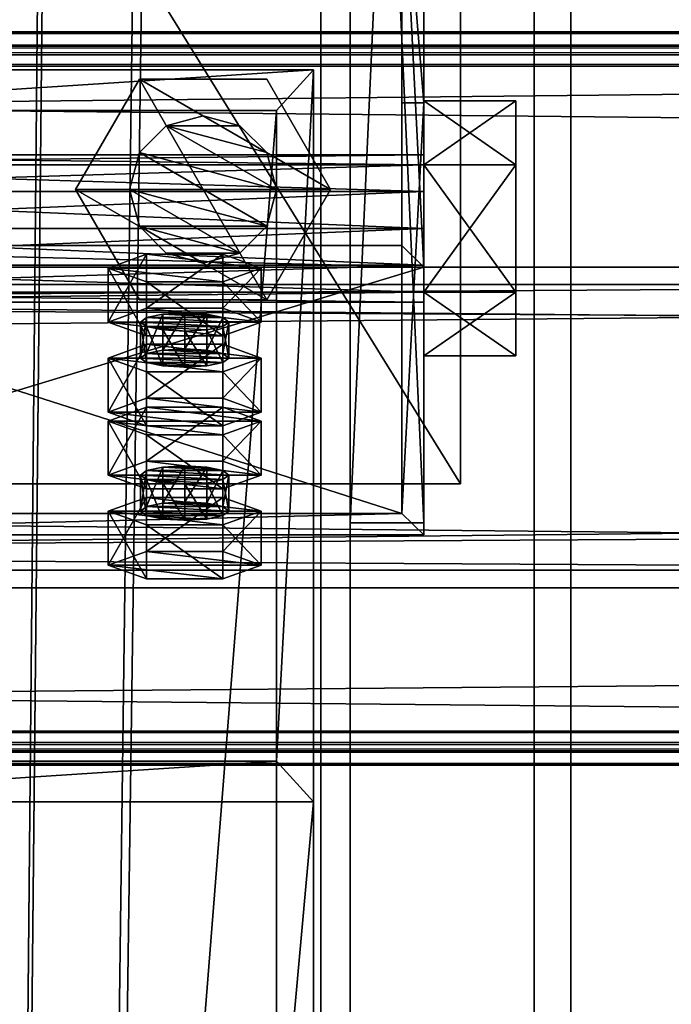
# Model space of a CAD drawing. Header units: millimetres. Extents: x -333 to 67333, y -930 to 39730.
# Tile 490 of 656: x 22305 to 22394, y 15075 to 15208. Entities that reach past the tile are written whole.
import ezdxf

# ---------------------------------------------------------------- set-up
doc = ezdxf.new("R2010")
doc.units = ezdxf.units.MM
for name, color, linetype in [('13', 7, 'Continuous'), ('4', 7, 'Continuous'), ('5', 7, 'Continuous'), ('6', 7, 'Continuous'), ('7', 7, 'Continuous'), ('95', 7, 'Continuous'), ('99', 7, 'Continuous')]:
    doc.layers.add(name, color=color, linetype=linetype)

msp = doc.modelspace()

# ---------------------------------------------------------------- meshes
at = {"layer": '13', "color": 30}
mesh = msp.add_polyface(dxfattribs=at)
corners = [(22900.01, 15203.6, 6663.84), (22900.01, 15131.21, 6648.45), (16100.01, 15131.21, 6648.45), (16100.01, 15203.6, 6663.84), (22900.01, 15172.38, 6454.78), (16100.01, 15172.38, 6454.78), (22900.01, 15111.73, 6441.89), (16100.01, 15111.73, 6441.89), (22900.01, 15109.03, 6454.61), (16100.01, 15109.03, 6454.61), (22900.01, 15107.08, 6454.19), (16100.01, 15107.08, 6454.19), (22900.01, 15110.19, 6439.52), (16100.01, 15110.19, 6439.52), (22900.01, 15174.75, 6453.24), (16100.01, 15174.75, 6453.24), (22900.01, 15133.59, 6646.91), (16100.01, 15133.59, 6646.91), (22900.01, 15202.06, 6661.47), (16100.01, 15202.06, 6661.47), (22900.01, 15204.76, 6648.75), (16100.01, 15204.76, 6648.75), (22900.01, 15206.72, 6649.17), (16100.01, 15206.72, 6649.17)]
mesh.append_faces([[corners[k] for k in face] for face in [(0, 2, 3, 3), (1, 5, 2, 2), (4, 7, 5, 5), (6, 9, 7, 7), (8, 11, 9, 9), (10, 13, 11, 11), (12, 15, 13, 13), (14, 17, 15, 15), (16, 19, 17, 17), (18, 21, 19, 19), (20, 23, 21, 21), (22, 3, 23, 23), (8, 12, 10, 10), (20, 0, 22, 22), (11, 7, 9, 9)]], dxfattribs={"vtx0": -1, "color": 30})
mesh.append_faces([[corners[k] for k in face] for face in [(12, 6, 14, 14), (14, 1, 16, 16), (16, 0, 18, 18), (18, 0, 20, 20), (3, 19, 23, 23), (19, 2, 17, 17), (17, 2, 15, 15), (15, 5, 13, 13), (13, 7, 11, 11)]], dxfattribs={"vtx0": -1, "vtx1": -1, "color": 30})
mesh.append_faces([[corners[k] for k in face] for face in [(12, 8, 6, 6), (14, 6, 4, 4), (14, 4, 1, 1), (16, 1, 0, 0), (19, 3, 2, 2), (15, 2, 5, 5), (13, 5, 7, 7)]], dxfattribs={"vtx0": -1, "vtx2": -1, "vtx3": -1, "color": 30})
mesh.append_faces([[corners[k] for k in face] for face in [(21, 23, 19, 19)]], dxfattribs={"vtx1": -1, "color": 30})
mesh.append_faces([[corners[k] for k in face] for face in [(0, 1, 2, 2), (1, 4, 5, 5), (4, 6, 7, 7), (6, 8, 9, 9), (8, 10, 11, 11), (10, 12, 13, 13), (12, 14, 15, 15), (14, 16, 17, 17), (16, 18, 19, 19), (18, 20, 21, 21), (20, 22, 23, 23), (22, 0, 3, 3)]], dxfattribs={"vtx2": -1, "vtx3": -1, "color": 30})
mesh = msp.add_polyface(dxfattribs=at)
corners = [(28500.01, 15203.6, 6663.84), (28500.01, 15131.21, 6648.45), (21700.01, 15131.21, 6648.45), (21700.01, 15203.6, 6663.84), (28500.01, 15172.38, 6454.78), (21700.01, 15172.38, 6454.78), (28500.01, 15111.73, 6441.89), (21700.01, 15111.73, 6441.89), (28500.01, 15109.03, 6454.61), (21700.01, 15109.03, 6454.61), (28500.01, 15107.08, 6454.19), (21700.01, 15107.08, 6454.19), (28500.01, 15110.19, 6439.52), (21700.01, 15110.19, 6439.52), (28500.01, 15174.75, 6453.24), (21700.01, 15174.75, 6453.24), (28500.01, 15133.59, 6646.91), (21700.01, 15133.59, 6646.91), (28500.01, 15202.06, 6661.47), (21700.01, 15202.06, 6661.47), (28500.01, 15204.76, 6648.75), (21700.01, 15204.76, 6648.75), (28500.01, 15206.72, 6649.17), (21700.01, 15206.72, 6649.17)]
mesh.append_faces([[corners[k] for k in face] for face in [(0, 2, 3, 3), (1, 5, 2, 2), (4, 7, 5, 5), (6, 9, 7, 7), (8, 11, 9, 9), (10, 13, 11, 11), (12, 15, 13, 13), (14, 17, 15, 15), (16, 19, 17, 17), (18, 21, 19, 19), (20, 23, 21, 21), (22, 3, 23, 23), (6, 10, 8, 8), (20, 0, 22, 22), (11, 7, 9, 9), (23, 19, 21, 21)]], dxfattribs={"vtx0": -1, "color": 30})
mesh.append_faces([[corners[k] for k in face] for face in [(12, 6, 14, 14), (14, 1, 16, 16), (16, 0, 18, 18), (18, 0, 20, 20), (3, 19, 23, 23), (19, 2, 17, 17), (17, 2, 15, 15), (15, 5, 13, 13), (13, 7, 11, 11)]], dxfattribs={"vtx0": -1, "vtx1": -1, "color": 30})
mesh.append_faces([[corners[k] for k in face] for face in [(6, 12, 10, 10), (14, 6, 4, 4), (14, 4, 1, 1), (16, 1, 0, 0), (19, 3, 2, 2), (15, 2, 5, 5), (13, 5, 7, 7)]], dxfattribs={"vtx0": -1, "vtx2": -1, "vtx3": -1, "color": 30})
mesh.append_faces([[corners[k] for k in face] for face in [(0, 1, 2, 2), (1, 4, 5, 5), (4, 6, 7, 7), (6, 8, 9, 9), (8, 10, 11, 11), (10, 12, 13, 13), (12, 14, 15, 15), (14, 16, 17, 17), (16, 18, 19, 19), (18, 20, 21, 21), (20, 22, 23, 23), (22, 0, 3, 3)]], dxfattribs={"vtx2": -1, "vtx3": -1, "color": 30})
at = {"layer": '4', "color": 171}
mesh = msp.add_polyface(dxfattribs=at)
corners = [(22340, 14113.33, 5199.43), (22260, 14113.33, 5199.43), (22260, 15107.66, 3080), (22340, 15107.66, 3080), (22260, 14185.75, 5233.41), (22260, 15196.03, 3080), (22340, 14185.75, 5233.41), (22340, 15196.03, 3080), (22345, 14108.8, 5197.31), (22345, 14190.28, 5235.53), (22345, 15201.55, 3080), (22345, 15102.14, 3080), (22255, 14190.28, 5235.53), (22255, 15201.55, 3080), (22255, 14108.8, 5197.31), (22255, 15102.14, 3080)]
mesh.append_faces([[corners[k] for k in face] for face in [(0, 2, 3, 3), (1, 5, 2, 2), (4, 7, 5, 5), (6, 3, 7, 7), (8, 10, 11, 11), (9, 13, 10, 10), (12, 15, 13, 13), (14, 11, 15, 15)]], dxfattribs={"vtx0": -1, "color": 171})
mesh.append_faces([[corners[k] for k in face] for face in [(9, 6, 12, 12), (6, 8, 0, 0), (0, 8, 1, 1), (12, 4, 14, 14), (4, 12, 6, 6), (14, 1, 8, 8), (11, 3, 15, 15), (3, 10, 7, 7), (7, 10, 5, 5), (15, 2, 13, 13), (2, 15, 3, 3), (13, 5, 10, 10)]], dxfattribs={"vtx0": -1, "vtx1": -1, "color": 171})
mesh.append_faces([[corners[k] for k in face] for face in [(6, 9, 8, 8), (14, 4, 1, 1), (3, 11, 10, 10), (13, 2, 5, 5)]], dxfattribs={"vtx0": -1, "vtx2": -1, "vtx3": -1, "color": 171})
mesh.append_faces([[corners[k] for k in face] for face in [(0, 1, 2, 2), (1, 4, 5, 5), (4, 6, 7, 7), (6, 0, 3, 3), (8, 9, 10, 10), (9, 12, 13, 13), (12, 14, 15, 15), (14, 8, 11, 11)]], dxfattribs={"vtx2": -1, "vtx3": -1, "color": 171})
at = {"layer": '5', "color": 131}
mesh = msp.add_polyface(dxfattribs=at)
corners = [(22346, 9415, 2984), (22254, 9415, 2984), (22254, 19384.97, 2984), (22346, 19384.97, 2984), (22254, 9415, 3076), (22254, 19384.97, 3076), (22346, 9415, 3076), (22346, 19384.97, 3076), (22350, 9415, 2980), (22350, 9415, 3080), (22350, 19384.97, 3080), (22350, 19384.97, 2980), (22250, 9415, 3080), (22250, 19384.97, 3080), (22250, 9415, 2980), (22250, 19384.97, 2980)]
mesh.append_faces([[corners[k] for k in face] for face in [(0, 2, 3, 3), (1, 5, 2, 2), (4, 7, 5, 5), (6, 3, 7, 7), (8, 10, 11, 11), (9, 13, 10, 10), (12, 15, 13, 13), (14, 11, 15, 15)]], dxfattribs={"vtx0": -1, "color": 131})
mesh.append_faces([[corners[k] for k in face] for face in [(9, 6, 12, 12), (6, 8, 0, 0), (0, 8, 1, 1), (12, 4, 14, 14), (4, 12, 6, 6), (14, 1, 8, 8), (11, 3, 15, 15), (3, 10, 7, 7), (7, 10, 5, 5), (15, 2, 13, 13), (2, 15, 3, 3), (13, 5, 10, 10)]], dxfattribs={"vtx0": -1, "vtx1": -1, "color": 131})
mesh.append_faces([[corners[k] for k in face] for face in [(6, 9, 8, 8), (14, 4, 1, 1), (3, 11, 10, 10), (13, 2, 5, 5)]], dxfattribs={"vtx0": -1, "vtx2": -1, "vtx3": -1, "color": 131})
mesh.append_faces([[corners[k] for k in face] for face in [(0, 1, 2, 2), (1, 4, 5, 5), (4, 6, 7, 7), (6, 0, 3, 3), (8, 9, 10, 10), (9, 12, 13, 13), (12, 14, 15, 15), (14, 8, 11, 11)]], dxfattribs={"vtx2": -1, "vtx3": -1, "color": 131})
at = {"layer": '6', "color": 2}
mesh = msp.add_polyface(dxfattribs=at)
corners = [(22380, 19380.14, 7183.53), (22220, 19380.14, 7183.53), (22220, 7954.94, 4755.1), (22380, 7954.94, 4755.1), (22380, 19380.14, 7347.1), (22380, 7921.68, 4911.61), (22220, 19380.14, 7347.1), (22220, 7921.68, 4911.61), (22225, 7953.9, 4759.99), (22375, 7953.9, 4759.99), (22375, 7922.72, 4906.72), (22225, 7922.72, 4906.72), (22375, 19380.14, 7188.64), (22375, 19380.14, 7341.99), (22225, 19380.14, 7188.64), (22225, 19380.14, 7341.99)]
mesh.append_faces([[corners[k] for k in face] for face in [(0, 2, 3, 3), (4, 3, 5, 5), (6, 5, 7, 7), (1, 7, 2, 2), (12, 10, 9, 9), (14, 9, 8, 8), (15, 8, 11, 11), (13, 11, 10, 10)]], dxfattribs={"vtx0": -1, "color": 2})
mesh.append_faces([[corners[k] for k in face] for face in [(2, 8, 3, 3), (8, 7, 11, 11), (11, 7, 10, 10), (3, 9, 5, 5), (9, 3, 8, 8), (5, 10, 7, 7), (0, 12, 1, 1), (12, 4, 13, 13), (13, 4, 15, 15), (1, 14, 6, 6), (14, 1, 12, 12), (6, 15, 4, 4)]], dxfattribs={"vtx0": -1, "vtx1": -1, "color": 2})
mesh.append_faces([[corners[k] for k in face] for face in [(8, 2, 7, 7), (5, 9, 10, 10), (12, 0, 4, 4), (6, 14, 15, 15)]], dxfattribs={"vtx0": -1, "vtx2": -1, "vtx3": -1, "color": 2})
mesh.append_faces([[corners[k] for k in face] for face in [(0, 1, 2, 2), (4, 0, 3, 3), (6, 4, 5, 5), (1, 6, 7, 7), (12, 13, 10, 10), (14, 12, 9, 9), (15, 14, 8, 8), (13, 15, 11, 11)]], dxfattribs={"vtx2": -1, "vtx3": -1, "color": 2})
at = {"layer": '7', "color": 6}
mesh = msp.add_polyface(dxfattribs=at)
corners = [(22240.01, 15138.37, 6624.42), (22360.01, 15138.37, 6624.42), (22360.01, 15174.75, 6453.24), (22240.01, 15174.75, 6453.24), (22360.01, 15197.06, 6636.89), (22360.01, 15233.44, 6465.71), (22357.01, 15197.06, 6636.89), (22357.01, 15233.44, 6465.71), (22357.01, 15141.3, 6625.04), (22357.01, 15177.69, 6453.86), (22243.01, 15141.3, 6625.04), (22243.01, 15177.69, 6453.86), (22243.01, 15197.06, 6636.89), (22243.01, 15233.44, 6465.71), (22240.01, 15197.06, 6636.89), (22240.01, 15233.44, 6465.71)]
mesh.append_faces([[corners[k] for k in face] for face in [(0, 2, 3, 3), (1, 5, 2, 2), (4, 7, 5, 5), (6, 9, 7, 7), (8, 11, 9, 9), (10, 13, 11, 11), (12, 15, 13, 13), (14, 3, 15, 15), (12, 0, 14, 14), (7, 2, 5, 5)]], dxfattribs={"vtx0": -1, "color": 6})
mesh.append_faces([[corners[k] for k in face] for face in [(1, 8, 4, 4), (8, 0, 10, 10), (10, 0, 12, 12), (3, 11, 15, 15), (11, 2, 9, 9), (9, 2, 7, 7)]], dxfattribs={"vtx0": -1, "vtx1": -1, "color": 6})
mesh.append_faces([[corners[k] for k in face] for face in [(8, 1, 0, 0), (11, 3, 2, 2)]], dxfattribs={"vtx0": -1, "vtx2": -1, "vtx3": -1, "color": 6})
mesh.append_faces([[corners[k] for k in face] for face in [(6, 4, 8, 8), (13, 15, 11, 11)]], dxfattribs={"vtx1": -1, "color": 6})
mesh.append_faces([[corners[k] for k in face] for face in [(0, 1, 2, 2), (1, 4, 5, 5), (4, 6, 7, 7), (6, 8, 9, 9), (8, 10, 11, 11), (10, 12, 13, 13), (12, 14, 15, 15), (14, 0, 3, 3)]], dxfattribs={"vtx2": -1, "vtx3": -1, "color": 6})
at = {"layer": '95', "color": 7}
mesh = msp.add_polyface(dxfattribs=at)
corners = [(22240, 15190, 3020), (22240, 15188.66, 3015), (22360, 15188.66, 3015), (22360, 15190, 3020), (22240, 15185, 3011.34), (22360, 15185, 3011.34), (22240, 15180, 3010), (22360, 15180, 3010), (22240, 15175, 3011.34), (22360, 15175, 3011.34), (22240, 15171.34, 3015), (22360, 15171.34, 3015), (22240, 15170, 3020), (22360, 15170, 3020), (22240, 15171.34, 3025), (22360, 15171.34, 3025), (22240, 15175, 3028.66), (22360, 15175, 3028.66), (22240, 15180, 3030), (22360, 15180, 3030), (22240, 15185, 3028.66), (22360, 15185, 3028.66), (22240, 15188.66, 3025), (22360, 15188.66, 3025), (22360, 15197.32, 3020), (22360, 15188.66, 3005), (22372.5, 15188.66, 3005), (22372.5, 15197.32, 3020), (22360, 15171.34, 3005), (22372.5, 15171.34, 3005), (22360, 15162.68, 3020), (22372.5, 15162.68, 3020), (22360, 15171.34, 3035), (22372.5, 15171.34, 3035), (22360, 15188.66, 3035), (22372.5, 15188.66, 3035), (22227.5, 15197.32, 3020), (22227.5, 15188.66, 3005), (22240, 15188.66, 3005), (22240, 15197.32, 3020), (22227.5, 15171.34, 3005), (22240, 15171.34, 3005), (22227.5, 15162.68, 3020), (22240, 15162.68, 3020), (22227.5, 15171.34, 3035), (22240, 15171.34, 3035), (22227.5, 15188.66, 3035), (22240, 15188.66, 3035), (22240, 15330, 3020), (22240, 15328.66, 3015), (22360, 15328.66, 3015), (22360, 15330, 3020), (22240, 15325, 3011.34), (22360, 15325, 3011.34), (22240, 15320, 3010), (22360, 15320, 3010), (22240, 15315, 3011.34), (22360, 15315, 3011.34), (22240, 15311.34, 3015), (22360, 15311.34, 3015), (22240, 15310, 3020), (22360, 15310, 3020), (22240, 15311.34, 3025), (22360, 15311.34, 3025), (22240, 15315, 3028.66), (22360, 15315, 3028.66), (22240, 15320, 3030), (22360, 15320, 3030), (22240, 15325, 3028.66), (22360, 15325, 3028.66), (22240, 15328.66, 3025), (22360, 15328.66, 3025), (22360, 15337.32, 3020), (22360, 15328.66, 3005), (22372.5, 15328.66, 3005), (22372.5, 15337.32, 3020), (22360, 15311.34, 3005), (22372.5, 15311.34, 3005), (22360, 15302.68, 3020), (22372.5, 15302.68, 3020), (22360, 15311.34, 3035), (22372.5, 15311.34, 3035), (22360, 15328.66, 3035), (22372.5, 15328.66, 3035), (22227.5, 15337.32, 3020), (22227.5, 15328.66, 3005), (22240, 15328.66, 3005), (22240, 15337.32, 3020), (22227.5, 15311.34, 3005), (22240, 15311.34, 3005), (22227.5, 15302.68, 3020), (22240, 15302.68, 3020), (22227.5, 15311.34, 3035), (22240, 15311.34, 3035), (22227.5, 15328.66, 3035), (22240, 15328.66, 3035)]
mesh.append_faces([[corners[k] for k in face] for face in [(0, 2, 3, 3), (1, 5, 2, 2), (4, 7, 5, 5), (6, 9, 7, 7), (8, 11, 9, 9), (10, 13, 11, 11), (12, 15, 13, 13), (14, 17, 15, 15), (16, 19, 17, 17), (18, 21, 19, 19), (20, 23, 21, 21), (22, 3, 23, 23), (4, 8, 6, 6), (16, 20, 18, 18), (23, 19, 21, 21), (11, 7, 9, 9), (24, 26, 27, 27), (25, 29, 26, 26), (28, 31, 29, 29), (30, 33, 31, 31), (32, 35, 33, 33), (34, 27, 35, 35), (25, 30, 28, 28), (32, 24, 34, 34), (27, 33, 35, 35), (31, 26, 29, 29), (36, 38, 39, 39), (37, 41, 38, 38), (40, 43, 41, 41), (42, 45, 43, 43), (44, 47, 45, 45), (46, 39, 47, 47), (37, 42, 40, 40), (44, 36, 46, 46), (39, 45, 47, 47), (43, 38, 41, 41), (48, 50, 51, 51), (49, 53, 50, 50), (52, 55, 53, 53), (54, 57, 55, 55), (56, 59, 57, 57), (58, 61, 59, 59), (60, 63, 61, 61), (62, 65, 63, 63), (64, 67, 65, 65), (66, 69, 67, 67), (68, 71, 69, 69), (70, 51, 71, 71), (52, 56, 54, 54), (64, 68, 66, 66), (71, 67, 69, 69), (59, 55, 57, 57), (72, 74, 75, 75), (73, 77, 74, 74), (76, 79, 77, 77), (78, 81, 79, 79), (80, 83, 81, 81), (82, 75, 83, 83), (73, 78, 76, 76), (80, 72, 82, 82), (75, 81, 83, 83), (79, 74, 77, 77), (84, 86, 87, 87), (85, 89, 86, 86), (88, 91, 89, 89), (90, 93, 91, 91), (92, 95, 93, 93), (94, 87, 95, 95), (85, 90, 88, 88), (92, 84, 94, 94), (87, 93, 95, 95), (91, 86, 89, 89)]], dxfattribs={"vtx0": -1, "color": 7})
mesh.append_faces([[corners[k] for k in face] for face in [(8, 4, 10, 10), (10, 1, 12, 12), (12, 0, 14, 14), (14, 22, 16, 16), (19, 23, 17, 17), (17, 3, 15, 15), (15, 2, 13, 13), (13, 5, 11, 11), (30, 24, 32, 32), (33, 26, 31, 31), (42, 36, 44, 44), (45, 38, 43, 43), (56, 52, 58, 58), (58, 49, 60, 60), (60, 48, 62, 62), (62, 48, 64, 64), (67, 71, 65, 65), (65, 51, 63, 63), (63, 50, 61, 61), (61, 53, 59, 59), (78, 72, 80, 80), (81, 74, 79, 79), (90, 84, 92, 92), (93, 86, 91, 91)]], dxfattribs={"vtx0": -1, "vtx1": -1, "color": 7})
mesh.append_faces([[corners[k] for k in face] for face in [(10, 4, 1, 1), (12, 1, 0, 0), (14, 0, 22, 22), (16, 22, 20, 20), (17, 23, 3, 3), (15, 3, 2, 2), (13, 2, 5, 5), (11, 5, 7, 7), (30, 25, 24, 24), (33, 27, 26, 26), (42, 37, 36, 36), (45, 39, 38, 38), (58, 52, 49, 49), (60, 49, 48, 48), (64, 48, 70, 70), (64, 70, 68, 68), (65, 71, 51, 51), (63, 51, 50, 50), (61, 50, 53, 53), (59, 53, 55, 55), (78, 73, 72, 72), (81, 75, 74, 74), (90, 85, 84, 84), (93, 87, 86, 86)]], dxfattribs={"vtx0": -1, "vtx2": -1, "vtx3": -1, "color": 7})
mesh.append_faces([[corners[k] for k in face] for face in [(0, 1, 2, 2), (1, 4, 5, 5), (4, 6, 7, 7), (6, 8, 9, 9), (8, 10, 11, 11), (10, 12, 13, 13), (12, 14, 15, 15), (14, 16, 17, 17), (16, 18, 19, 19), (18, 20, 21, 21), (20, 22, 23, 23), (22, 0, 3, 3), (24, 25, 26, 26), (25, 28, 29, 29), (28, 30, 31, 31), (30, 32, 33, 33), (32, 34, 35, 35), (34, 24, 27, 27), (36, 37, 38, 38), (37, 40, 41, 41), (40, 42, 43, 43), (42, 44, 45, 45), (44, 46, 47, 47), (46, 36, 39, 39), (48, 49, 50, 50), (49, 52, 53, 53), (52, 54, 55, 55), (54, 56, 57, 57), (56, 58, 59, 59), (58, 60, 61, 61), (60, 62, 63, 63), (62, 64, 65, 65), (64, 66, 67, 67), (66, 68, 69, 69), (68, 70, 71, 71), (70, 48, 51, 51), (72, 73, 74, 74), (73, 76, 77, 77), (76, 78, 79, 79), (78, 80, 81, 81), (80, 82, 83, 83), (82, 72, 75, 75), (84, 85, 86, 86), (85, 88, 89, 89), (88, 90, 91, 91), (90, 92, 93, 93), (92, 94, 95, 95), (94, 84, 87, 87)]], dxfattribs={"vtx2": -1, "vtx3": -1, "color": 7})
mesh = msp.add_polyface(dxfattribs=at)
corners = [(22330, 15175.3, 4337.78), (22325, 15176.64, 4337.78), (22325, 15176.64, 4357.78), (22330, 15175.3, 4357.78), (22321.34, 15180.3, 4337.78), (22321.34, 15180.3, 4357.78), (22320, 15185.3, 4337.78), (22320, 15185.3, 4357.78), (22321.34, 15190.3, 4337.78), (22321.34, 15190.3, 4357.78), (22325, 15193.96, 4337.78), (22325, 15193.96, 4357.78), (22330, 15195.3, 4337.78), (22330, 15195.3, 4357.78), (22335, 15176.64, 4337.78), (22338.66, 15180.3, 4337.78), (22340, 15185.3, 4337.78), (22338.66, 15190.3, 4357.78), (22340, 15185.3, 4357.78), (22338.66, 15180.3, 4357.78), (22335, 15176.64, 4357.78), (22338.66, 15170.3, 4357.78), (22321.34, 15170.3, 4357.78), (22321.34, 15170.3, 4370.28), (22312.68, 15185.3, 4357.78), (22312.68, 15185.3, 4370.28), (22321.34, 15200.3, 4357.78), (22321.34, 15200.3, 4370.28), (22338.66, 15200.3, 4370.28), (22347.32, 15185.3, 4357.78), (22338.66, 15170.3, 4370.28), (22338.66, 15170.3, 4325.28), (22321.34, 15170.3, 4325.28), (22321.34, 15170.3, 4337.78), (22312.68, 15185.3, 4325.28), (22312.68, 15185.3, 4337.78), (22321.34, 15200.3, 4325.28), (22321.34, 15200.3, 4337.78), (22338.66, 15200.3, 4337.78), (22347.32, 15185.3, 4325.28), (22338.66, 15170.3, 4337.78)]
mesh.append_faces([[corners[k] for k in face] for face in [(0, 2, 3, 3), (1, 5, 2, 2), (4, 7, 5, 5), (6, 9, 7, 7), (8, 11, 9, 9), (10, 13, 11, 11), (5, 3, 2, 2), (22, 25, 23, 23), (24, 27, 25, 25), (26, 28, 27, 27), (21, 24, 22, 22), (25, 30, 23, 23), (32, 35, 33, 33), (34, 37, 35, 35), (36, 38, 37, 37), (31, 34, 32, 32), (35, 40, 33, 33)]], dxfattribs={"vtx0": -1, "color": 7})
mesh.append_faces([[corners[k] for k in face] for face in [(1, 14, 4, 4), (4, 15, 6, 6), (6, 16, 8, 8), (8, 16, 10, 10), (13, 17, 11, 11), (11, 18, 9, 9), (9, 19, 7, 7), (7, 20, 5, 5), (24, 29, 26, 26), (27, 30, 25, 25), (34, 39, 36, 36), (37, 40, 35, 35)]], dxfattribs={"vtx0": -1, "vtx1": -1, "color": 7})
mesh.append_faces([[corners[k] for k in face] for face in [(5, 20, 3, 3)]], dxfattribs={"vtx0": -1, "vtx2": -1, "vtx3": -1, "color": 7})
mesh.append_faces([[corners[k] for k in face] for face in [(0, 1, 2, 2), (1, 4, 5, 5), (4, 6, 7, 7), (6, 8, 9, 9), (8, 10, 11, 11), (10, 12, 13, 13), (21, 22, 23, 23), (22, 24, 25, 25), (24, 26, 27, 27), (31, 32, 33, 33), (32, 34, 35, 35), (34, 36, 37, 37)]], dxfattribs={"vtx2": -1, "vtx3": -1, "color": 7})
mesh = msp.add_polyface(dxfattribs=at)
corners = [(22340, 15185.3, 4337.78), (22338.66, 15180.3, 4337.78), (22338.66, 15180.3, 4357.78), (22340, 15185.3, 4357.78), (22335, 15176.64, 4337.78), (22335, 15176.64, 4357.78), (22330, 15175.3, 4337.78), (22330, 15175.3, 4357.78), (22330, 15195.3, 4337.78), (22335, 15193.96, 4337.78), (22335, 15193.96, 4357.78), (22330, 15195.3, 4357.78), (22338.66, 15190.3, 4337.78), (22338.66, 15190.3, 4357.78), (22325, 15176.64, 4337.78), (22321.34, 15180.3, 4337.78), (22320, 15185.3, 4337.78), (22325, 15193.96, 4337.78), (22325, 15193.96, 4357.78), (22321.34, 15190.3, 4357.78), (22320, 15185.3, 4357.78), (22347.32, 15185.3, 4357.78), (22338.66, 15170.3, 4357.78), (22338.66, 15170.3, 4370.28), (22347.32, 15185.3, 4370.28), (22321.34, 15170.3, 4370.28), (22321.34, 15200.3, 4357.78), (22338.66, 15200.3, 4357.78), (22338.66, 15200.3, 4370.28), (22312.68, 15185.3, 4357.78), (22321.34, 15200.3, 4370.28), (22347.32, 15185.3, 4325.28), (22338.66, 15170.3, 4325.28), (22338.66, 15170.3, 4337.78), (22347.32, 15185.3, 4337.78), (22321.34, 15170.3, 4337.78), (22321.34, 15200.3, 4325.28), (22338.66, 15200.3, 4325.28), (22338.66, 15200.3, 4337.78), (22312.68, 15185.3, 4325.28), (22321.34, 15200.3, 4337.78)]
mesh.append_faces([[corners[k] for k in face] for face in [(0, 2, 3, 3), (1, 5, 2, 2), (4, 7, 5, 5), (8, 10, 11, 11), (9, 13, 10, 10), (12, 3, 13, 13), (4, 14, 6, 6), (17, 9, 8, 8), (13, 11, 10, 10), (21, 23, 24, 24), (22, 25, 23, 23), (27, 24, 28, 28), (26, 21, 27, 27), (24, 30, 28, 28), (31, 33, 34, 34), (32, 35, 33, 33), (37, 34, 38, 38), (36, 31, 37, 37), (34, 40, 38, 38)]], dxfattribs={"vtx0": -1, "color": 7})
mesh.append_faces([[corners[k] for k in face] for face in [(15, 4, 1, 1), (16, 1, 0, 0), (17, 0, 12, 12), (17, 12, 9, 9), (18, 13, 3, 3), (19, 3, 2, 2), (20, 2, 5, 5), (29, 22, 21, 21), (30, 24, 23, 23), (39, 32, 31, 31), (40, 34, 33, 33)]], dxfattribs={"vtx0": -1, "vtx2": -1, "vtx3": -1, "color": 7})
mesh.append_faces([[corners[k] for k in face] for face in [(0, 1, 2, 2), (1, 4, 5, 5), (4, 6, 7, 7), (8, 9, 10, 10), (9, 12, 13, 13), (12, 0, 3, 3), (21, 22, 23, 23), (26, 27, 28, 28), (27, 21, 24, 24), (31, 32, 33, 33), (36, 37, 38, 38), (37, 31, 34, 34)]], dxfattribs={"vtx2": -1, "vtx3": -1, "color": 7})
at = {"layer": '95', "color": 20}
mesh = msp.add_polyface(dxfattribs=at)
corners = [(22321.51, 15162.4, 6501.73), (22322.31, 15167.91, 6499.84), (22321.51, 15167.29, 6502.77), (22322.31, 15163.02, 6498.8), (22324.51, 15163.48, 6496.65), (22324.51, 15168.37, 6497.69), (22327.51, 15163.65, 6495.86), (22327.51, 15168.54, 6496.9), (22330.51, 15163.48, 6496.65), (22330.51, 15168.37, 6497.69), (22332.71, 15163.02, 6498.8), (22332.71, 15167.91, 6499.84), (22333.51, 15167.29, 6502.77), (22333.51, 15162.4, 6501.73), (22332.71, 15166.67, 6505.71), (22322.31, 15161.78, 6504.67), (22322.31, 15166.67, 6505.71), (22327.51, 15166.04, 6508.64), (22324.51, 15166.21, 6507.85), (22330.51, 15166.21, 6507.85), (22317.12, 15167.29, 6502.77), (22322.31, 15169.16, 6493.97), (22322.31, 15176.5, 6495.53), (22317.12, 15174.63, 6504.33), (22332.71, 15169.16, 6493.97), (22332.71, 15176.5, 6495.53), (22337.9, 15167.29, 6502.77), (22337.9, 15174.63, 6504.33), (22332.71, 15165.42, 6511.58), (22332.71, 15172.76, 6513.13), (22322.31, 15165.42, 6511.58), (22322.31, 15172.76, 6513.13)]
mesh.append_faces([[corners[k] for k in face] for face in [(0, 1, 2, 2), (3, 5, 1, 1), (4, 7, 5, 5), (6, 9, 7, 7), (8, 11, 9, 9), (10, 12, 11, 11), (13, 14, 12, 12), (15, 2, 16, 16), (16, 17, 18, 18), (9, 5, 7, 7), (20, 22, 23, 23), (21, 25, 22, 22), (24, 27, 25, 25), (26, 29, 27, 27), (28, 31, 29, 29), (30, 23, 31, 31), (21, 26, 24, 24), (28, 20, 30, 30), (23, 29, 31, 31), (27, 22, 25, 25)]], dxfattribs={"vtx0": -1, "color": 20})
mesh.append_faces([[corners[k] for k in face] for face in [(17, 16, 19, 19), (19, 16, 14, 14), (14, 2, 12, 12), (12, 1, 11, 11), (11, 5, 9, 9), (26, 20, 28, 28), (29, 23, 27, 27)]], dxfattribs={"vtx0": -1, "vtx1": -1, "color": 20})
mesh.append_faces([[corners[k] for k in face] for face in [(14, 16, 2, 2), (12, 2, 1, 1), (11, 1, 5, 5), (26, 21, 20, 20), (27, 23, 22, 22)]], dxfattribs={"vtx0": -1, "vtx2": -1, "vtx3": -1, "color": 20})
mesh.append_faces([[corners[k] for k in face] for face in [(3, 4, 5, 5), (4, 6, 7, 7), (6, 8, 9, 9), (8, 10, 11, 11), (20, 21, 22, 22), (21, 24, 25, 25), (24, 26, 27, 27), (26, 28, 29, 29), (28, 30, 31, 31), (30, 20, 23, 23)]], dxfattribs={"vtx2": -1, "vtx3": -1, "color": 20})
mesh = msp.add_polyface(dxfattribs=at)
corners = [(22337.9, 15153.84, 6602.15), (22317.12, 15153.84, 6602.15), (22322.31, 15155.71, 6593.34), (22332.71, 15155.71, 6593.34), (22321.51, 15162.4, 6501.73), (22322.31, 15163.02, 6498.8), (22322.31, 15167.91, 6499.84), (22332.71, 15163.02, 6498.8), (22333.51, 15162.4, 6501.73), (22333.51, 15167.29, 6502.77), (22332.71, 15161.78, 6504.67), (22332.71, 15166.67, 6505.71), (22330.51, 15161.32, 6506.82), (22330.51, 15166.21, 6507.85), (22327.51, 15161.15, 6507.6), (22327.51, 15166.04, 6508.64), (22324.51, 15161.32, 6506.82), (22324.51, 15166.21, 6507.85), (22322.31, 15161.78, 6504.67), (22322.31, 15166.67, 6505.71), (22321.51, 15167.29, 6502.77), (22324.51, 15163.48, 6496.65), (22330.51, 15163.48, 6496.65), (22327.51, 15163.65, 6495.86), (22317.12, 15155.06, 6500.17), (22322.31, 15156.94, 6491.37), (22322.31, 15164.27, 6492.93), (22317.12, 15162.4, 6501.73), (22332.71, 15156.94, 6491.37), (22332.71, 15164.27, 6492.93), (22337.9, 15155.06, 6500.17), (22337.9, 15162.4, 6501.73), (22332.71, 15153.19, 6508.98), (22332.71, 15160.53, 6510.54), (22322.31, 15153.19, 6508.98), (22322.31, 15160.53, 6510.54)]
mesh.append_faces([[corners[k] for k in face] for face in [(0, 2, 3, 3), (10, 13, 11, 11), (12, 15, 13, 13), (14, 17, 15, 15), (16, 19, 17, 17), (21, 22, 23, 23), (12, 16, 14, 14), (24, 26, 27, 27), (25, 29, 26, 26), (28, 31, 29, 29), (30, 33, 31, 31), (32, 35, 33, 33), (34, 27, 35, 35), (25, 30, 28, 28), (27, 33, 35, 35), (31, 26, 29, 29)]], dxfattribs={"vtx0": -1, "color": 20})
mesh.append_faces([[corners[k] for k in face] for face in [(22, 21, 7, 7), (7, 5, 8, 8), (8, 4, 10, 10), (10, 18, 12, 12), (33, 27, 31, 31)]], dxfattribs={"vtx0": -1, "vtx1": -1, "color": 20})
mesh.append_faces([[corners[k] for k in face] for face in [(0, 1, 2, 2), (7, 21, 5, 5), (8, 5, 4, 4), (10, 4, 18, 18), (12, 18, 16, 16), (30, 25, 24, 24), (31, 27, 26, 26)]], dxfattribs={"vtx0": -1, "vtx2": -1, "vtx3": -1, "color": 20})
mesh.append_faces([[corners[k] for k in face] for face in [(4, 5, 6, 6), (7, 8, 9, 9), (8, 10, 11, 11), (10, 12, 13, 13), (12, 14, 15, 15), (14, 16, 17, 17), (16, 18, 19, 19), (18, 4, 20, 20), (24, 25, 26, 26), (25, 28, 29, 29), (28, 30, 31, 31), (30, 32, 33, 33), (32, 34, 35, 35), (34, 24, 27, 27)]], dxfattribs={"vtx2": -1, "vtx3": -1, "color": 20})
mesh = msp.add_polyface(dxfattribs=at)
corners = [(22321.51, 15141.61, 6599.55), (22322.31, 15147.12, 6597.65), (22321.51, 15146.5, 6600.59), (22322.31, 15142.23, 6596.61), (22324.51, 15142.69, 6594.46), (22324.51, 15147.58, 6595.5), (22327.51, 15142.86, 6593.68), (22327.51, 15147.75, 6594.72), (22330.51, 15142.69, 6594.46), (22330.51, 15147.58, 6595.5), (22332.71, 15142.23, 6596.61), (22332.71, 15147.12, 6597.65), (22333.51, 15146.5, 6600.59), (22333.51, 15141.61, 6599.55), (22332.71, 15145.88, 6603.52), (22322.31, 15140.99, 6602.48), (22322.31, 15145.88, 6603.52), (22327.51, 15145.25, 6606.46), (22324.51, 15145.42, 6605.67), (22330.51, 15145.42, 6605.67), (22317.12, 15146.5, 6600.59), (22322.31, 15148.37, 6591.78), (22322.31, 15155.71, 6593.34), (22317.12, 15153.84, 6602.15), (22332.71, 15148.37, 6591.78), (22332.71, 15155.71, 6593.34), (22337.9, 15146.5, 6600.59), (22337.9, 15153.84, 6602.15), (22332.71, 15144.63, 6609.39), (22332.71, 15151.97, 6610.95), (22322.31, 15144.63, 6609.39), (22322.31, 15151.97, 6610.95), (22337.9, 15155.06, 6500.17), (22317.12, 15155.06, 6500.17), (22332.71, 15153.19, 6508.98), (22322.31, 15153.19, 6508.98)]
mesh.append_faces([[corners[k] for k in face] for face in [(0, 1, 2, 2), (3, 5, 1, 1), (4, 7, 5, 5), (6, 9, 7, 7), (8, 11, 9, 9), (10, 12, 11, 11), (13, 14, 12, 12), (15, 2, 16, 16), (16, 17, 18, 18), (9, 5, 7, 7), (20, 22, 23, 23), (21, 25, 22, 22), (24, 27, 25, 25), (26, 29, 27, 27), (28, 31, 29, 29), (30, 23, 31, 31), (21, 26, 24, 24), (28, 20, 30, 30), (23, 29, 31, 31), (34, 33, 35, 35)]], dxfattribs={"vtx0": -1, "color": 20})
mesh.append_faces([[corners[k] for k in face] for face in [(17, 16, 19, 19), (19, 16, 14, 14), (14, 2, 12, 12), (12, 1, 11, 11), (11, 5, 9, 9), (26, 20, 28, 28), (29, 23, 27, 27), (32, 33, 34, 34)]], dxfattribs={"vtx0": -1, "vtx1": -1, "color": 20})
mesh.append_faces([[corners[k] for k in face] for face in [(14, 16, 2, 2), (12, 2, 1, 1), (11, 1, 5, 5), (26, 21, 20, 20)]], dxfattribs={"vtx0": -1, "vtx2": -1, "vtx3": -1, "color": 20})
mesh.append_faces([[corners[k] for k in face] for face in [(3, 4, 5, 5), (4, 6, 7, 7), (6, 8, 9, 9), (8, 10, 11, 11), (20, 21, 22, 22), (21, 24, 25, 25), (24, 26, 27, 27), (26, 28, 29, 29), (28, 30, 31, 31), (30, 20, 23, 23)]], dxfattribs={"vtx2": -1, "vtx3": -1, "color": 20})
mesh = msp.add_polyface(dxfattribs=at)
corners = [(22321.51, 15141.61, 6599.55), (22322.31, 15142.23, 6596.61), (22322.31, 15147.12, 6597.65), (22332.71, 15142.23, 6596.61), (22333.51, 15141.61, 6599.55), (22333.51, 15146.5, 6600.59), (22332.71, 15140.99, 6602.48), (22332.71, 15145.88, 6603.52), (22330.51, 15140.53, 6604.63), (22330.51, 15145.42, 6605.67), (22327.51, 15140.36, 6605.42), (22327.51, 15145.25, 6606.46), (22324.51, 15140.53, 6604.63), (22324.51, 15145.42, 6605.67), (22322.31, 15140.99, 6602.48), (22322.31, 15145.88, 6603.52), (22321.51, 15146.5, 6600.59), (22324.51, 15142.69, 6594.46), (22330.51, 15142.69, 6594.46), (22327.51, 15142.86, 6593.68), (22317.12, 15134.27, 6597.99), (22322.31, 15136.14, 6589.18), (22322.31, 15143.48, 6590.74), (22317.12, 15141.61, 6599.55), (22332.71, 15136.14, 6589.18), (22332.71, 15143.48, 6590.74), (22337.9, 15134.27, 6597.99), (22337.9, 15141.61, 6599.55), (22332.71, 15132.4, 6606.79), (22332.71, 15139.74, 6608.35), (22322.31, 15132.4, 6606.79), (22322.31, 15139.74, 6608.35)]
mesh.append_faces([[corners[k] for k in face] for face in [(6, 9, 7, 7), (8, 11, 9, 9), (10, 13, 11, 11), (12, 15, 13, 13), (17, 18, 19, 19), (8, 12, 10, 10), (20, 22, 23, 23), (21, 25, 22, 22), (24, 27, 25, 25), (26, 29, 27, 27), (28, 31, 29, 29), (30, 23, 31, 31), (21, 26, 24, 24), (28, 20, 30, 30), (23, 29, 31, 31), (27, 22, 25, 25)]], dxfattribs={"vtx0": -1, "color": 20})
mesh.append_faces([[corners[k] for k in face] for face in [(18, 17, 3, 3), (3, 1, 4, 4), (4, 0, 6, 6), (6, 14, 8, 8), (26, 20, 28, 28), (29, 23, 27, 27)]], dxfattribs={"vtx0": -1, "vtx1": -1, "color": 20})
mesh.append_faces([[corners[k] for k in face] for face in [(3, 17, 1, 1), (4, 1, 0, 0), (6, 0, 14, 14), (8, 14, 12, 12), (26, 21, 20, 20), (27, 23, 22, 22)]], dxfattribs={"vtx0": -1, "vtx2": -1, "vtx3": -1, "color": 20})
mesh.append_faces([[corners[k] for k in face] for face in [(0, 1, 2, 2), (3, 4, 5, 5), (4, 6, 7, 7), (6, 8, 9, 9), (8, 10, 11, 11), (10, 12, 13, 13), (12, 14, 15, 15), (14, 0, 16, 16), (20, 21, 22, 22), (21, 24, 25, 25), (24, 26, 27, 27), (26, 28, 29, 29), (28, 30, 31, 31), (30, 20, 23, 23)]], dxfattribs={"vtx2": -1, "vtx3": -1, "color": 20})
at = {"layer": '99', "color": 7}
mesh = msp.add_polyface(dxfattribs=at)
corners = [(22350, 15360, 3060), (22350, 15140, 3060), (22350, 15140, 2980), (22350, 15360, 2980), (22360, 15140, 3060), (22360, 15140, 2980), (22360, 15360, 3060), (22360, 15360, 2980)]
mesh.append_faces([[corners[k] for k in face] for face in [(0, 2, 3, 3), (1, 5, 2, 2), (4, 7, 5, 5), (6, 3, 7, 7), (1, 6, 4, 4), (3, 5, 7, 7)]], dxfattribs={"vtx0": -1, "color": 7})
mesh.append_faces([[corners[k] for k in face] for face in [(0, 1, 2, 2), (1, 4, 5, 5), (4, 6, 7, 7), (6, 0, 3, 3), (1, 0, 6, 6), (3, 2, 5, 5)]], dxfattribs={"vtx2": -1, "vtx3": -1, "color": 7})
mesh = msp.add_polyface(dxfattribs=at)
corners = [(22235, 15355.3, 4347.78), (22365, 15355.3, 4347.78), (22365, 15145.3, 4347.78), (22235, 15145.3, 4347.78), (22365, 15355.3, 4337.78), (22365, 15145.3, 4337.78), (22235, 15355.3, 4337.78), (22235, 15145.3, 4337.78)]
mesh.append_faces([[corners[k] for k in face] for face in [(0, 2, 3, 3), (1, 5, 2, 2), (4, 7, 5, 5), (6, 3, 7, 7), (1, 6, 4, 4), (3, 5, 7, 7)]], dxfattribs={"vtx0": -1, "color": 7})
mesh.append_faces([[corners[k] for k in face] for face in [(0, 1, 2, 2), (1, 4, 5, 5), (4, 6, 7, 7), (6, 0, 3, 3), (1, 0, 6, 6), (3, 2, 5, 5)]], dxfattribs={"vtx2": -1, "vtx3": -1, "color": 7})
mesh = msp.add_polyface(dxfattribs=at)
corners = [(22235, 15355.3, 4357.78), (22365, 15355.3, 4357.78), (22365, 15145.3, 4357.78), (22235, 15145.3, 4357.78), (22365, 15355.3, 4347.78), (22365, 15145.3, 4347.78), (22235, 15355.3, 4347.78), (22235, 15145.3, 4347.78)]
mesh.append_faces([[corners[k] for k in face] for face in [(0, 2, 3, 3), (1, 5, 2, 2), (4, 7, 5, 5), (6, 3, 7, 7), (1, 6, 4, 4), (3, 5, 7, 7)]], dxfattribs={"vtx0": -1, "color": 7})
mesh.append_faces([[corners[k] for k in face] for face in [(0, 1, 2, 2), (1, 4, 5, 5), (4, 6, 7, 7), (6, 0, 3, 3), (1, 0, 6, 6), (3, 2, 5, 5)]], dxfattribs={"vtx2": -1, "vtx3": -1, "color": 7})

doc.saveas('drawing.dxf')
